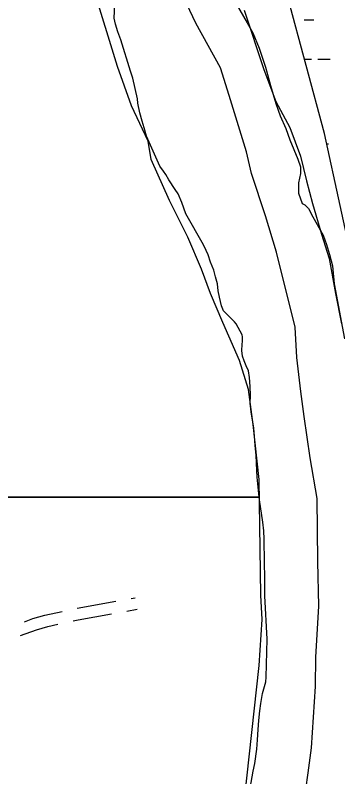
# Model space of a CAD drawing. Extents: x 3263578 to 3301413, y 764927 to 798602.
# Drawn here: x 3289001 to 3289828, y 789490 to 791440 of the extents above; entities that cross this region are included whole.
import ezdxf

# ---------------------------------------------------------------- set-up
doc = ezdxf.new("R2010")
doc.units = 0
for name, color, linetype in [('V-ROAD-CNTR', 7, 'Continuous'), ('V-SITE-VEGE', 7, 'Continuous'), ('V-TOPO-BNDY', 7, 'Continuous'), ('V-TOPO-SHOR', 7, 'Continuous'), ('V-WETL-SWMP', 7, 'Continuous')]:
    doc.layers.add(name, color=color, linetype=linetype)

msp = doc.modelspace()

# ---------------------------------------------------------------- linework, layer by layer
at = {"layer": 'V-ROAD-CNTR'}
for p, q in [((3289297.9, 789947), (3289308.1, 789948.8)), ((3289160.1, 789922.4), (3289258.5, 789939.9)), ((3289287.1, 789914.6), (3289313.4, 789919.3))]:
    msp.add_line(p, q, dxfattribs=at)
for points in [[(3289024.7, 789887.4), (3289046.2, 789895.3), (3289076.9, 789904), (3289121, 789913.8)], [(3289149.4, 789889.4), (3289162.6, 789892.3), (3289247.7, 789907.5)], [(3289014.8, 789851.7), (3289055.5, 789866.8), (3289084.3, 789874.9), (3289110.3, 789880.7)]]:
    msp.add_lwpolyline(points, dxfattribs=at)
at = {"layer": 'V-SITE-VEGE'}
for p, q in [((3289254.8, 791432.4), (3289264.1, 791633.8)), ((3289551.4, 791496.2), (3289595.6, 791420.6)), ((3289258.3, 791416.5), (3289254.8, 791432.4)), ((3289263.7, 791397), (3289258.3, 791416.5)), ((3289595.6, 791420.6), (3289610.3, 791394.6)), ((3289271.9, 791376.7), (3289263.7, 791397)), ((3289610.3, 791394.6), (3289626.6, 791355.8)), ((3289296.3, 791296.4), (3289271.9, 791376.7)), ((3289626.6, 791355.8), (3289642.4, 791306.4)), ((3289302.7, 791278.6), (3289296.3, 791296.4)), ((3289642.4, 791306.4), (3289655.2, 791259.8)), ((3289314.1, 791225.8), (3289302.7, 791278.6)), ((3289655.2, 791259.8), (3289668.9, 791213.7)), ((3289315.5, 791214.7), (3289314.1, 791225.8)), ((3289320.7, 791190.2), (3289315.5, 791214.7)), ((3289668.9, 791213.7), (3289680.4, 791182)), ((3289326.3, 791168.4), (3289320.7, 791190.2)), ((3289680.4, 791182), (3289694.1, 791149.7)), ((3289331.1, 791151.4), (3289326.3, 791168.4)), ((3289337.6, 791130.3), (3289331.1, 791151.4)), ((3289694.1, 791149.7), (3289704.9, 791121.1)), ((3289371.2, 791053.3), (3289337.6, 791130.3)), ((3289704.9, 791121.1), (3289725.3, 791070.9)), ((3289725.3, 791070.9), (3289731.9, 791052.1)), ((3289381.3, 791040.9), (3289371.2, 791053.3)), ((3289387.1, 791031.9), (3289381.3, 791040.9)), ((3289731.9, 791052.1), (3289732.5, 791034.3)), ((3289394.6, 791018.7), (3289387.1, 791031.9)), ((3289732.5, 791034.3), (3289727.2, 791010.4)), ((3289410.6, 790993.8), (3289394.6, 791018.7)), ((3289727.2, 791010.4), (3289727.2, 790984.3)), ((3289418.2, 790982.4), (3289410.6, 790993.8)), ((3289428.3, 790960.2), (3289418.2, 790982.4)), ((3289727.2, 790984.3), (3289736.8, 790958.1)), ((3289438.3, 790931.6), (3289428.3, 790960.2)), ((3289736.8, 790958.1), (3289742.9, 790954.3)), ((3289742.9, 790954.3), (3289752.7, 790945.1)), ((3289752.7, 790945.1), (3289764, 790923.8)), ((3289483.7, 790852.3), (3289438.3, 790931.6)), ((3289764, 790923.8), (3289790.1, 790876.4)), ((3289790.1, 790876.4), (3289798.7, 790853)), ((3289490.1, 790837.9), (3289483.7, 790852.3)), ((3289798.7, 790853), (3289806.5, 790827.6)), ((3289495.1, 790826), (3289490.1, 790837.9)), ((3289501.7, 790807.4), (3289495.1, 790826)), ((3289806.5, 790827.6), (3289813.7, 790798)), ((3289509.6, 790786.9), (3289501.7, 790807.4)), ((3289514.6, 790770.3), (3289509.6, 790786.9)), ((3289813.7, 790798), (3289818.6, 790752.5)), ((3289519, 790751.8), (3289514.6, 790770.3)), ((3289521.4, 790734.4), (3289519, 790751.8)), ((3289818.6, 790752.5), (3289844.6, 790611.7)), ((3289524.6, 790718.1), (3289521.4, 790734.4)), ((3289529.8, 790696.2), (3289524.6, 790718.1)), ((3289535, 790682.7), (3289529.8, 790696.2)), ((3289541.4, 790676.1), (3289535, 790682.7)), ((3289547.8, 790670.5), (3289541.4, 790676.1)), ((3289563.3, 790655.3), (3289547.8, 790670.5)), ((3289567.5, 790650.2), (3289563.3, 790655.3)), ((3289582.9, 790621.8), (3289567.5, 790650.2)), ((3289583.6, 790616.8), (3289582.9, 790621.8)), ((3289583.7, 790605.2), (3289583.6, 790616.8)), ((3289581.9, 790581.9), (3289582.3, 790597)), ((3289582.3, 790597), (3289583.7, 790605.2)), ((3289583.1, 790567.2), (3289581.9, 790581.9)), ((3289587.5, 790555.2), (3289583.1, 790567.2)), ((3289593.1, 790542.5), (3289587.5, 790555.2)), ((3289598.6, 790529.6), (3289593.1, 790542.5)), ((3289601.7, 790512.7), (3289598.6, 790529.6)), ((3289603.1, 790489.5), (3289601.7, 790512.7)), ((3289604, 790466.4), (3289603.1, 790489.5)), ((3289603.4, 790447.1), (3289604, 790466.4)), ((3289605.9, 790424.6), (3289603.4, 790447.1)), ((3289612.4, 790382.7), (3289605.9, 790424.6)), ((3289614.6, 790361.9), (3289612.4, 790382.7)), ((3289616.2, 790338.7), (3289614.6, 790361.9)), ((3289618.2, 790313.7), (3289616.2, 790338.7)), ((3289619.7, 790293), (3289618.2, 790313.7)), ((3289621, 790256.9), (3289619.7, 790293)), ((3289626.5, 790206), (3289621, 790256.9)), ((3288612.7, 790206), (3289626.5, 790206))]:
    msp.add_line(p, q, dxfattribs=at)
for points in [[(3289639.6, 790032.2), (3289639.5, 790057.8), (3289639, 790079.6), (3289639.3, 790098.3), (3289638.3, 790120.2), (3289635.7, 790142), (3289627.2, 790199.5), (3289626.5, 790206), (3288612.7, 790206)], [(3289595.3, 789417.3), (3289611.1, 789504.5), (3289615.1, 789524.5), (3289619.8, 789561.1), (3289622, 789585.3), (3289623.7, 789611.7), (3289625.4, 789634.1), (3289627.8, 789659.6), (3289630.2, 789677.9), (3289634.3, 789703.2), (3289642.9, 789733.6), (3289644.4, 789745.6), (3289646.7, 789842.9), (3289641.1, 789953.8), (3289640.9, 789966.9), (3289640.9, 789988.4), (3289640.5, 790006.1), (3289639.6, 790032.2)]]:
    msp.add_lwpolyline(points, dxfattribs=at)
at = {"layer": 'V-TOPO-BNDY'}
msp.add_lwpolyline([(3289733.4, 789372.9), (3289752, 789500.6), (3289760.5, 789564.5), (3289770.4, 789721.2), (3289771.2, 789796.7), (3289778.7, 789927.5), (3289776.8, 790041.7), (3289774.9, 790202.9), (3289756.5, 790306.8), (3289741.3, 790412.4), (3289732.7, 790476.8), (3289722.9, 790563.6), (3289718.8, 790641.4), (3289670.4, 790833.5), (3289642.6, 790926.4), (3289606.2, 791034.9), (3289593.5, 791089.9), (3289549.7, 791234.6), (3289527.5, 791305.5), (3289463.6, 791419.7), (3289401.9, 791551.9)], dxfattribs=at)
at = {"layer": 'V-TOPO-SHOR'}
for points in [[(3289575.5, 789315.3), (3289626.2, 789775.6), (3289634, 789892.6), (3289630.1, 789955.1), (3289626.3, 790251.6), (3289610.7, 790392), (3289599, 790481.7), (3289575.6, 790555.9), (3289548.3, 790618.3), (3289532.7, 790653.4), (3289501.5, 790727.5), (3289478.1, 790789.9), (3289443, 790871.9), (3289423.5, 790910.9), (3289396.2, 790965.5), (3289349.3, 791070.8), (3289341.5, 791117.7), (3289298.6, 791207.4), (3289263.5, 791308.8), (3289201.1, 791511.7)], [(3289587.4, 791453.1), (3289638.1, 791301), (3289669.3, 791219.1), (3289704.4, 791152.7), (3289731.7, 791078.6), (3289747.3, 791016.2), (3289762.9, 790957.7), (3289786.3, 790879.6), (3289805.8, 790817.2), (3289821.4, 790727.5), (3289837, 790649.5)]]:
    msp.add_lwpolyline(points, dxfattribs=at)
at = {"layer": 'V-WETL-SWMP'}
for p, q in [((3289793.4, 791137.3), (3289534.8, 792095.6)), ((3289741.9, 791427.6), (3289765.9, 791427.6)), ((3289742.1, 791327.6), (3289760.5, 791327.6)), ((3289776.5, 791327.6), (3289808.5, 791327.6)), ((3289902.3, 790635.3), (3289793.4, 791137.3)), ((3289799.3, 791110.4), (3289803.9, 791110.4))]:
    msp.add_line(p, q, dxfattribs=at)

doc.saveas('drawing.dxf')
